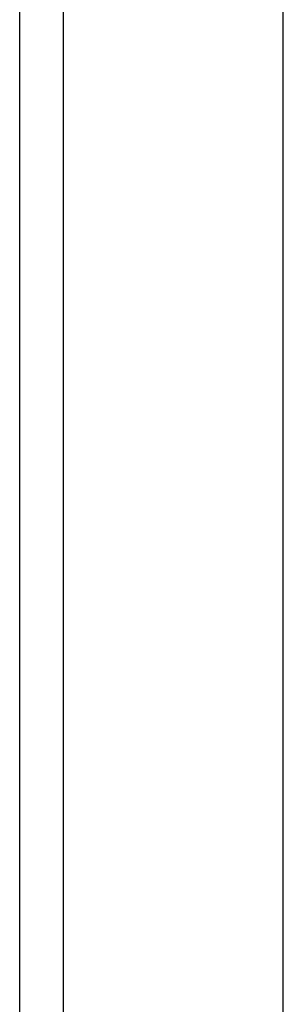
# Model space of a CAD drawing. Header units: inches. Extents: x 220 to 877, y 4 to 174.
# Tile 276 of 656: x 447.102 to 447.402, y 39.903 to 41.023. Entities that reach past the tile are written whole.
import ezdxf

# ---------------------------------------------------------------- set-up
doc = ezdxf.new("R2010")
doc.units = ezdxf.units.IN
doc.header["$LTSCALE"] = 0.5
doc.header["$MEASUREMENT"] = 0
doc.layers.add('SID-M-D', color=42, linetype='Continuous')
doc.layers.add('SID-M-S', color=105, linetype='Continuous')

# ---------------------------------------------------------------- blocks, each defined once
blk = doc.blocks.new('*U9')
at = {"layer": 'SID-M-S'}
for p, q in [((0.2499999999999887, 6.661338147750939e-16), (0.2499999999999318, 21.99999999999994)), ((0.3, 6.661338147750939e-16), (0.299999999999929, 21.99999999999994)), ((0.55, 6.661338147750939e-16), (0.549999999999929, 21.99999999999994))]:
    blk.add_line(p, q, dxfattribs=at)

msp = doc.modelspace()

# ---------------------------------------------------------------- block references
at = {"layer": 'SID-M-D'}
msp.add_blockref('*U9', (446.851711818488, 38.30166505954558), dxfattribs=at)

doc.saveas('drawing.dxf')
